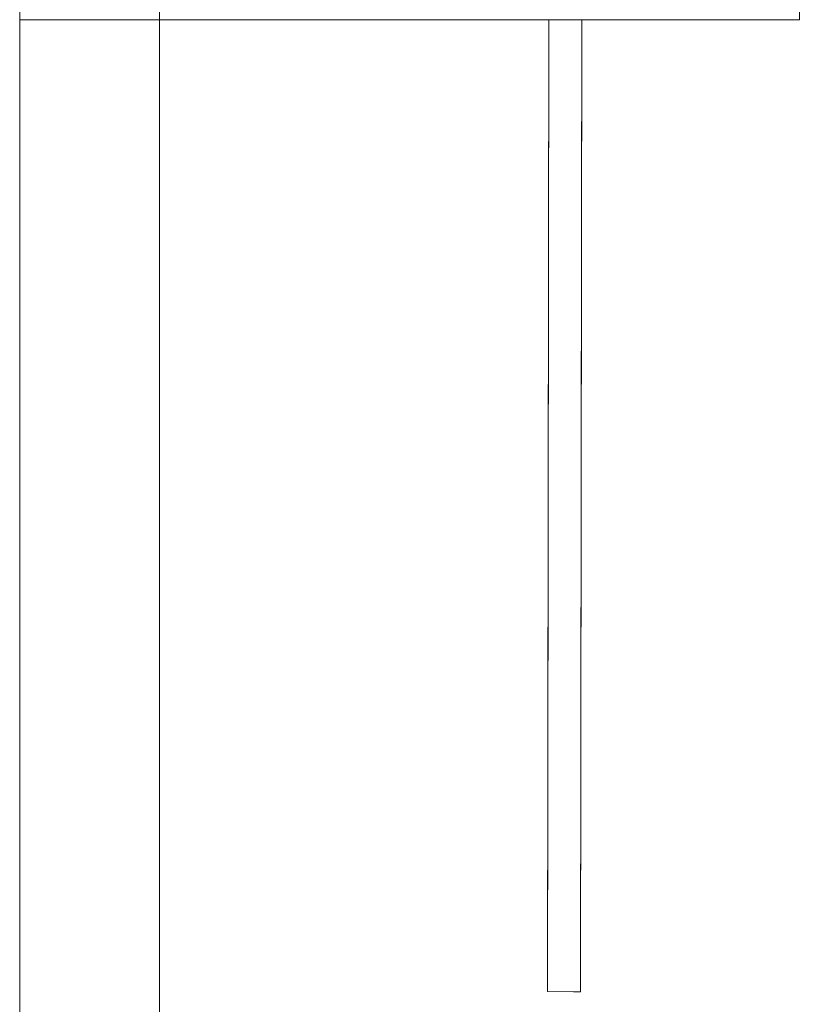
# Model space of a CAD drawing. Header units: millimetres. Extents: x 2 to 902, y -447 to 199.
# Tile 602 of 656: x 15.23 to 16.23, y 169.14 to 170.4. Entities that reach past the tile are written whole.
import ezdxf

# ---------------------------------------------------------------- set-up
doc = ezdxf.new("R2010")
doc.units = ezdxf.units.MM
doc.header["$MEASUREMENT"] = 0
for name, color, linetype, lineweight in [('IFC-Laje-Contorno', 134, 'Continuous', 5), ('IFC-Parede padrão-Contorno', 44, 'Continuous', 5), ('IFC-Porta-Contorno', 142, 'Continuous', 5)]:
    doc.layers.add(name, color=color, linetype=linetype, lineweight=lineweight)

msp = doc.modelspace()

# ---------------------------------------------------------------- linework, layer by layer
at = {"layer": 'IFC-Laje-Contorno', "color": 7, "lineweight": 5}
for p, q in [((15.4057, 151.3057), (15.4057, 188.4813)), ((15.4057, 163.8248), (15.4057, 170.4009))]:
    msp.add_line(p, q, dxfattribs=at)
at = {"layer": 'IFC-Parede padrão-Contorno', "color": 7, "lineweight": 5}
for p, q in [((15.2265, 170.4009), (15.2265, 171.9223)), ((16.2265, 170.4009), (16.2265, 171.9223)), ((15.2265, 163.8248), (15.2265, 170.4009)), ((15.2265, 170.4009), (16.0174, 170.4009)), ((16.0174, 170.4009), (16.2265, 170.4009))]:
    msp.add_line(p, q, dxfattribs=at)
at = {"layer": 'IFC-Porta-Contorno', "color": 7, "lineweight": 5}
for p, q in [((15.9034, 169.1549), (15.905, 170.4008)), ((15.9037, 169.415), (15.905, 170.4009)), ((15.9457, 169.1548), (15.9473, 170.4009)), ((15.947, 170.1406), (15.9473, 170.4009)), ((15.9457, 169.1548), (15.947, 170.1406)), ((15.9034, 169.1549), (15.9037, 169.415)), ((15.9034, 169.1549), (15.9457, 169.1548)), ((15.9034, 169.1549), (15.9369, 169.1548)), ((15.9369, 169.1548), (15.9457, 169.1548))]:
    msp.add_line(p, q, dxfattribs=at)

doc.saveas('drawing.dxf')
